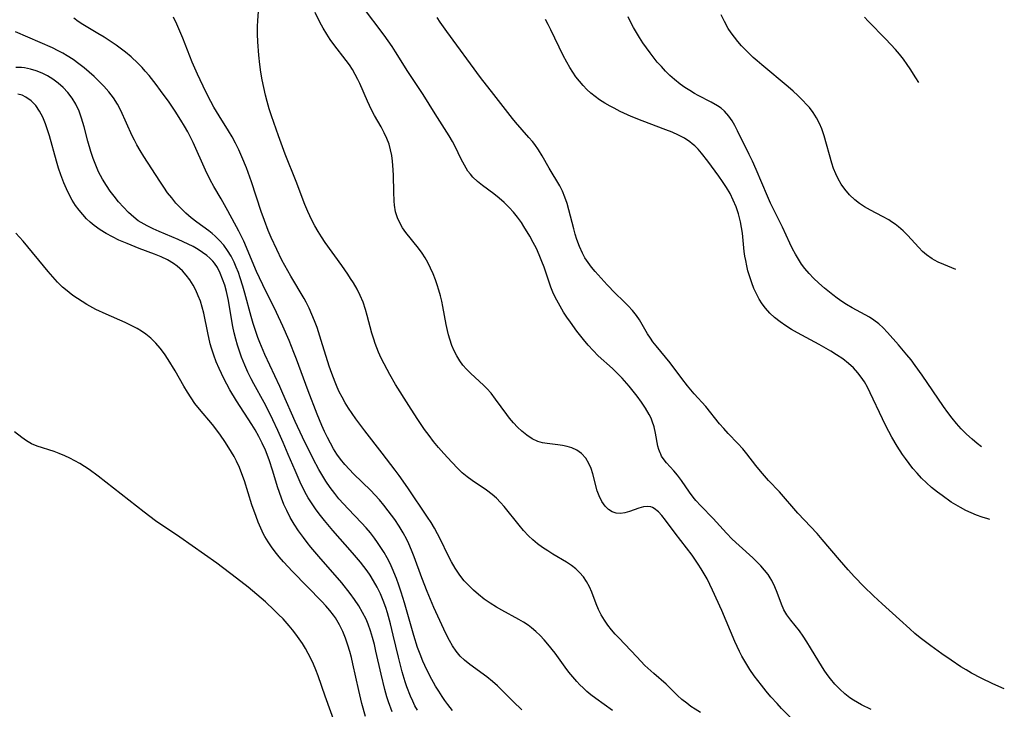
# Model space of a CAD drawing. Header units: inches. Extents: x 1073367 to 1082519, y 1569854 to 1574957.
# Tile 353 of 565: x 1082268 to 1082517, y 1570480 to 1570654. Entities that reach past the tile are written whole.
import ezdxf

# ---------------------------------------------------------------- set-up
doc = ezdxf.new("R2010")
doc.units = ezdxf.units.IN
doc.header["$MEASUREMENT"] = 0
doc.layers.add('CGG_CurvaNivelLidar_v1', color=7, linetype='Continuous', lineweight=30, true_color=0x008008)

msp = doc.modelspace()

# ---------------------------------------------------------------- linework, layer by layer
at = {"layer": 'CGG_CurvaNivelLidar_v1'}
for points in [[(1082440.299, 1570479.576, 82), (1082438.9654, 1570480.4034, 82), (1082437.8913, 1570481.1298, 82), (1082436.8531, 1570481.8961, 82), (1082435.6526, 1570482.8757, 82), (1082434.5101, 1570483.9062, 82), (1082431.6482, 1570486.7099, 82), (1082428.5878, 1570489.3794, 82), (1082426.3136, 1570491.4767, 82), (1082424.2219, 1570493.5859, 82), (1082419.687, 1570498.3903, 82), (1082418.8076, 1570499.351, 82), (1082417.8425, 1570500.4688, 82), (1082416.9353, 1570501.6191, 82), (1082416.0595, 1570502.8795, 82), (1082415.2861, 1570504.1913, 82), (1082414.6182, 1570505.5687, 82), (1082414.031, 1570506.9797, 82), (1082412.884, 1570509.9291, 82), (1082412.2809, 1570511.2981, 82), (1082411.5813, 1570512.6019, 82), (1082410.7525, 1570513.8066, 82), (1082409.7905, 1570514.9113, 82), (1082408.8184, 1570515.8149, 82), (1082407.7617, 1570516.6383, 82), (1082406.4853, 1570517.4885, 82), (1082403.0836, 1570519.5084, 82), (1082401.759, 1570520.3304, 82), (1082400.4572, 1570521.1968, 82), (1082399.1956, 1570522.1229, 82), (1082398.0238, 1570523.0942, 82), (1082396.8757, 1570524.1759, 82), (1082395.6619, 1570525.4641, 82), (1082394.51, 1570526.811, 82), (1082390.7973, 1570531.5336, 82), (1082389.8662, 1570532.5894, 82), (1082388.8035, 1570533.6511, 82), (1082387.7007, 1570534.6072, 82), (1082386.3281, 1570535.6374, 82), (1082382.662, 1570538.0916, 82), (1082381.4025, 1570539.0381, 82), (1082380.1888, 1570540.0585, 82), (1082379.0247, 1570541.1475, 82), (1082377.5203, 1570542.7139, 82), (1082375.4993, 1570544.9415, 82), (1082374.2158, 1570546.4204, 82), (1082372.9633, 1570547.9375, 82), (1082371.8074, 1570549.4264, 82), (1082370.6878, 1570550.9491, 82), (1082368.7756, 1570553.7258, 82), (1082366.6891, 1570556.9933, 82), (1082363.363, 1570562.3519, 82), (1082361.8999, 1570564.818, 82), (1082361.1936, 1570566.0853, 82), (1082360.4296, 1570567.5322, 82), (1082359.7084, 1570568.9954, 82), (1082359.0389, 1570570.4772, 82), (1082358.1724, 1570572.6821, 82), (1082357.8179, 1570573.728, 82), (1082357.3616, 1570575.2681, 82), (1082356.2086, 1570579.7472, 82), (1082355.7893, 1570581.222, 82), (1082355.1572, 1570583.0701, 82), (1082354.4399, 1570584.7303, 82), (1082353.6109, 1570586.3478, 82), (1082352.6944, 1570587.9305, 82), (1082351.9938, 1570589.0481, 82), (1082351.2652, 1570590.154, 82), (1082349.7418, 1570592.3517, 82), (1082345.5905, 1570598.1557, 82), (1082344.676, 1570599.5246, 82), (1082343.803, 1570600.9183, 82), (1082342.979, 1570602.3389, 82), (1082342.2117, 1570603.7889, 82), (1082341.1894, 1570605.9896, 82), (1082340.4744, 1570607.718, 82), (1082338.2553, 1570613.5164, 82), (1082335.4868, 1570620.4463, 82), (1082333.809, 1570625.0122, 82), (1082332.0441, 1570630.0503, 82), (1082331.4437, 1570631.8516, 82), (1082330.9014, 1570633.6698, 82), (1082330.4758, 1570635.3375, 82), (1082330.0538, 1570637.251, 82), (1082329.6851, 1570639.178, 82), (1082329.3631, 1570641.1144, 82), (1082329.0863, 1570643.057, 82), (1082328.8193, 1570645.3603, 82), (1082328.5473, 1570648.7892, 82), (1082328.4724, 1570650.7006, 82), (1082328.4708, 1570652.601, 82), (1082328.54, 1570654.1628, 82), (1082328.9, 1570658.7503, 82)], [(1082483.4195, 1570480.3668, 81), (1082480.9827, 1570481.5535, 81), (1082479.9471, 1570482.1227, 81), (1082478.9407, 1570482.7321, 81), (1082478.0737, 1570483.3158, 81), (1082476.7847, 1570484.3056, 81), (1082475.4895, 1570485.4812, 81), (1082474.2809, 1570486.7532, 81), (1082473.1498, 1570488.1032, 81), (1082472.3487, 1570489.1584, 81), (1082471.5828, 1570490.2419, 81), (1082470.1734, 1570492.411, 81), (1082468.0908, 1570495.9196, 81), (1082467.1953, 1570497.3823, 81), (1082466.2691, 1570498.8025, 81), (1082465.3006, 1570500.1613, 81), (1082463.1588, 1570502.8564, 81), (1082462.1681, 1570504.2069, 81), (1082461.4066, 1570505.4737, 81), (1082460.7628, 1570506.8813, 81), (1082459.6956, 1570509.8307, 81), (1082459.1164, 1570511.31, 81), (1082458.3406, 1570512.8775, 81), (1082457.9126, 1570513.5889, 81), (1082457.377, 1570514.3763, 81), (1082456.518, 1570515.4805, 81), (1082455.5806, 1570516.5443, 81), (1082454.5816, 1570517.5752, 81), (1082453.5349, 1570518.5788, 81), (1082450.0935, 1570521.6703, 81), (1082448.3364, 1570523.3428, 81), (1082446.8951, 1570524.8345, 81), (1082443.5012, 1570528.5089, 81), (1082440.4223, 1570531.6973, 81), (1082439.186, 1570533.0829, 81), (1082438.5055, 1570533.9181, 81), (1082437.5802, 1570535.1549, 81), (1082435.5612, 1570538.0795, 81), (1082434.5294, 1570539.4472, 81), (1082433.5906, 1570540.5245, 81), (1082431.7232, 1570542.5684, 81), (1082430.9073, 1570543.6262, 81), (1082430.5221, 1570544.2411, 81), (1082430.2786, 1570544.7055, 81), (1082430.1213, 1570545.0562, 81), (1082429.8175, 1570545.8989, 81), (1082429.5806, 1570546.7783, 81), (1082428.9823, 1570550.0114, 81), (1082428.6162, 1570551.6667, 81), (1082428.17, 1570553.0442, 81), (1082427.8398, 1570553.8333, 81), (1082427.3981, 1570554.7347, 81), (1082426.483, 1570556.3079, 81), (1082425.4437, 1570557.8518, 81), (1082424.3206, 1570559.3772, 81), (1082423.329, 1570560.6544, 81), (1082422.3012, 1570561.9165, 81), (1082420.5355, 1570563.9236, 81), (1082418.9806, 1570565.5186, 81), (1082418.1208, 1570566.3359, 81), (1082414.511, 1570569.587, 81), (1082413.2177, 1570570.8908, 81), (1082411.9795, 1570572.2557, 81), (1082410.7873, 1570573.6677, 81), (1082409.1289, 1570575.7844, 81), (1082407.4984, 1570578.0041, 81), (1082406.6198, 1570579.2632, 81), (1082405.7823, 1570580.5457, 81), (1082404.8902, 1570582.0482, 81), (1082404.0622, 1570583.5819, 81), (1082403.2618, 1570585.211, 81), (1082402.5493, 1570586.8724, 81), (1082401.9259, 1570588.6066, 81), (1082400.8365, 1570591.874, 81), (1082400.2904, 1570593.3769, 81), (1082399.6196, 1570595.043, 81), (1082398.9051, 1570596.6081, 81), (1082398.1247, 1570598.1408, 81), (1082397.2482, 1570599.7102, 81), (1082395.7344, 1570602.2057, 81), (1082395.1178, 1570603.1448, 81), (1082394.1517, 1570604.4847, 81), (1082393.1167, 1570605.7681, 81), (1082392.0146, 1570606.9886, 81), (1082390.7842, 1570608.1976, 81), (1082389.4953, 1570609.332, 81), (1082388.1623, 1570610.3935, 81), (1082385.2849, 1570612.5219, 81), (1082384.0363, 1570613.5402, 81), (1082382.8831, 1570614.639, 81), (1082382.2289, 1570615.3815, 81), (1082381.6309, 1570616.1684, 81), (1082380.7181, 1570617.6321, 81), (1082379.9117, 1570619.1813, 81), (1082378.3543, 1570622.3837, 81), (1082377.6854, 1570623.6207, 81), (1082376.8643, 1570625.0081, 81), (1082373.3314, 1570630.572, 81), (1082370.3322, 1570635.4419, 81), (1082366.4685, 1570641.2636, 81), (1082363.3575, 1570646.2378, 81), (1082362.4638, 1570647.5938, 81), (1082360.4804, 1570650.4077, 81), (1082355.0164, 1570657.6525, 81)], [(1082395.2005, 1570480.2454, 83), (1082393.0286, 1570482.3755, 83), (1082390.2086, 1570485.2434, 83), (1082389.04, 1570486.3478, 83), (1082387.8316, 1570487.4024, 83), (1082386.3741, 1570488.5636, 83), (1082382.0685, 1570491.6996, 83), (1082380.7451, 1570492.7775, 83), (1082379.6643, 1570493.8222, 83), (1082379.2885, 1570494.2418, 83), (1082378.6243, 1570495.0739, 83), (1082377.7468, 1570496.3654, 83), (1082376.9491, 1570497.7322, 83), (1082376.2072, 1570499.1549, 83), (1082375.5009, 1570500.617, 83), (1082373.0429, 1570506.0764, 83), (1082371.3408, 1570510.0642, 83), (1082369.9377, 1570513.59, 83), (1082368.0095, 1570518.8867, 83), (1082367.3881, 1570520.508, 83), (1082366.7115, 1570522.1012, 83), (1082366.1953, 1570523.184, 83), (1082365.2642, 1570524.9165, 83), (1082364.2449, 1570526.602, 83), (1082363.1527, 1570528.2457, 83), (1082361.5168, 1570530.4836, 83), (1082360.4192, 1570531.8688, 83), (1082359.2799, 1570533.22, 83), (1082358.1128, 1570534.5135, 83), (1082357.0647, 1570535.6032, 83), (1082352.7439, 1570539.8201, 83), (1082351.6854, 1570540.8862, 83), (1082350.5055, 1570542.16, 83), (1082349.4064, 1570543.4926, 83), (1082348.5335, 1570544.7192, 83), (1082347.6778, 1570546.0972, 83), (1082346.8879, 1570547.5233, 83), (1082346.1465, 1570548.9854, 83), (1082345.4396, 1570550.4738, 83), (1082344.7508, 1570551.9966, 83), (1082343.5431, 1570554.8569, 83), (1082341.2759, 1570560.7202, 83), (1082338.356, 1570568.6824, 83), (1082337.6881, 1570570.4279, 83), (1082336.4631, 1570573.4245, 83), (1082334.8806, 1570576.9951, 83), (1082333.257, 1570580.4702, 83), (1082329.8341, 1570587.4207, 83), (1082328.9904, 1570589.199, 83), (1082328.2631, 1570590.8358, 83), (1082325.0295, 1570598.4439, 83), (1082323.7843, 1570601.024, 83), (1082321.0338, 1570606.1647, 83), (1082319.3395, 1570609.1307, 83), (1082317.4722, 1570612.299, 83), (1082316.5767, 1570613.91, 83), (1082315.3508, 1570616.3843, 83), (1082312.24, 1570623.328, 83), (1082310.8663, 1570626.012, 83), (1082310.0328, 1570627.5054, 83), (1082309.1626, 1570628.9791, 83), (1082307.6878, 1570631.2934, 83), (1082306.1505, 1570633.5496, 83), (1082304.0242, 1570636.5076, 83), (1082302.9286, 1570637.9622, 83), (1082301.1095, 1570640.2605, 83), (1082300.1662, 1570641.377, 83), (1082299.3943, 1570642.2432, 83), (1082298.2933, 1570643.3956, 83), (1082296.5525, 1570645.0084, 83), (1082295.1483, 1570646.168, 83), (1082292.8433, 1570647.8862, 83), (1082291.3104, 1570648.9311, 83), (1082289.7582, 1570649.9311, 83), (1082288.1997, 1570650.8906, 83), (1082284.3925, 1570653.1178, 83), (1082283.2095, 1570653.8801, 83), (1082282.115, 1570654.714, 83)], [(1082418.122, 1570480.0662, 82.5), (1082413.8929, 1570483.135, 82.5), (1082412.6737, 1570484.0735, 82.5), (1082411.6753, 1570484.9038, 82.5), (1082410.7105, 1570485.772, 82.5), (1082409.8937, 1570486.5664, 82.5), (1082409.1065, 1570487.3905, 82.5), (1082408.0724, 1570488.5694, 82.5), (1082407.086, 1570489.7911, 82.5), (1082406.1384, 1570491.0449, 82.5), (1082403.6073, 1570494.5375, 82.5), (1082401.8071, 1570496.8225, 82.5), (1082400.8375, 1570497.939, 82.5), (1082399.8265, 1570499.0083, 82.5), (1082398.767, 1570500.0194, 82.5), (1082397.6496, 1570500.9585, 82.5), (1082396.8181, 1570501.5734, 82.5), (1082395.6536, 1570502.3401, 82.5), (1082394.449, 1570503.0542, 82.5), (1082390.162, 1570505.3701, 82.5), (1082388.8153, 1570506.1415, 82.5), (1082387.2519, 1570507.1323, 82.5), (1082385.7402, 1570508.199, 82.5), (1082384.2857, 1570509.3377, 82.5), (1082383.0219, 1570510.4347, 82.5), (1082381.8203, 1570511.5919, 82.5), (1082380.6918, 1570512.8126, 82.5), (1082379.5416, 1570514.2538, 82.5), (1082378.4136, 1570515.9619, 82.5), (1082377.5084, 1570517.5595, 82.5), (1082376.6613, 1570519.2031, 82.5), (1082374.6874, 1570523.2199, 82.5), (1082373.9352, 1570524.6611, 82.5), (1082373.1459, 1570526.0844, 82.5), (1082372.316, 1570527.486, 82.5), (1082371.4301, 1570528.8844, 82.5), (1082366.4122, 1570536.2506, 82.5), (1082364.259, 1570539.3381, 82.5), (1082363.2227, 1570540.7478, 82.5), (1082359.9689, 1570545.0347, 82.5), (1082355.6046, 1570550.6236, 82.5), (1082353.3049, 1570553.6667, 82.5), (1082352.367, 1570555.0064, 82.5), (1082351.4685, 1570556.3694, 82.5), (1082350.6371, 1570557.718, 82.5), (1082349.854, 1570559.0921, 82.5), (1082349.1289, 1570560.4956, 82.5), (1082348.5806, 1570561.6778, 82.5), (1082348.0721, 1570562.8794, 82.5), (1082347.2264, 1570565.1163, 82.5), (1082346.6191, 1570566.9057, 82.5), (1082344.5747, 1570573.4524, 82.5), (1082343.5287, 1570576.6597, 82.5), (1082342.8907, 1570578.4162, 82.5), (1082342.2456, 1570580.0129, 82.5), (1082341.5428, 1570581.5813, 82.5), (1082340.777, 1570583.1168, 82.5), (1082340.2821, 1570584.0254, 82.5), (1082336.9358, 1570589.61, 82.5), (1082335.367, 1570592.3628, 82.5), (1082334.648, 1570593.7117, 82.5), (1082333.3453, 1570596.3633, 82.5), (1082331.9577, 1570599.4198, 82.5), (1082331.2205, 1570601.1475, 82.5), (1082330.239, 1570603.6479, 82.5), (1082329.4285, 1570605.9533, 82.5), (1082326.9767, 1570613.4633, 82.5), (1082325.6821, 1570617.0115, 82.5), (1082324.5721, 1570619.7473, 82.5), (1082323.7847, 1570621.4923, 82.5), (1082322.9328, 1570623.2044, 82.5), (1082322.0787, 1570624.7592, 82.5), (1082321.1743, 1570626.2861, 82.5), (1082318.8019, 1570630.0694, 82.5), (1082317.4648, 1570632.3127, 82.5), (1082316.6737, 1570633.7382, 82.5), (1082315.4321, 1570636.1655, 82.5), (1082313.3568, 1570640.6105, 82.5), (1082312.0244, 1570643.6577, 82.5), (1082309.6229, 1570649.6858, 82.5), (1082308.1226, 1570653.2392, 82.5), (1082307.3048, 1570655.0025, 82.5)], [(1082463.1775, 1570478.199, 81.5), (1082460.809, 1570480.6282, 81.5), (1082459.6498, 1570481.8648, 81.5), (1082458.1076, 1570483.5722, 81.5), (1082456.8871, 1570484.9923, 81.5), (1082455.7036, 1570486.4404, 81.5), (1082454.7844, 1570487.6224, 81.5), (1082453.8962, 1570488.8256, 81.5), (1082452.7921, 1570490.4317, 81.5), (1082451.7547, 1570492.079, 81.5), (1082450.7925, 1570493.7698, 81.5), (1082450.1887, 1570494.9431, 81.5), (1082449.0053, 1570497.5252, 81.5), (1082445.6866, 1570505.3191, 81.5), (1082443.3947, 1570510.4797, 81.5), (1082442.7293, 1570511.8899, 81.5), (1082442.0227, 1570513.2761, 81.5), (1082441.2933, 1570514.5727, 81.5), (1082440.5185, 1570515.8419, 81.5), (1082439.77, 1570516.9935, 81.5), (1082438.1932, 1570519.2308, 81.5), (1082433.9097, 1570524.8501, 81.5), (1082431.48, 1570528.127, 81.5), (1082430.6129, 1570529.2431, 81.5), (1082429.7257, 1570530.2091, 81.5), (1082428.6403, 1570531.0447, 81.5), (1082428.2124, 1570531.261, 81.5), (1082427.758, 1570531.4212, 81.5), (1082427.0589, 1570531.5398, 81.5), (1082425.9544, 1570531.4652, 81.5), (1082424.7802, 1570531.1482, 81.5), (1082422.373, 1570530.2603, 81.5), (1082421.2371, 1570529.9391, 81.5), (1082420.1079, 1570529.7774, 81.5), (1082419.013, 1570529.8473, 81.5), (1082418.0059, 1570530.194, 81.5), (1082417.0755, 1570530.7905, 81.5), (1082416.2422, 1570531.5998, 81.5), (1082415.3967, 1570532.8058, 81.5), (1082414.7177, 1570534.2089, 81.5), (1082414.2631, 1570535.5142, 81.5), (1082413.1381, 1570539.7803, 81.5), (1082412.7115, 1570541.1293, 81.5), (1082412.1776, 1570542.4026, 81.5), (1082411.3604, 1570543.7505, 81.5), (1082410.3262, 1570544.8918, 81.5), (1082409.1508, 1570545.7379, 81.5), (1082407.8227, 1570546.3594, 81.5), (1082406.6952, 1570546.6999, 81.5), (1082405.5211, 1570546.9369, 81.5), (1082404.3208, 1570547.1012, 81.5), (1082401.6331, 1570547.3991, 81.5), (1082400.4284, 1570547.6242, 81.5), (1082399.2564, 1570547.972, 81.5), (1082397.8454, 1570548.63, 81.5), (1082396.5049, 1570549.4978, 81.5), (1082395.2279, 1570550.5297, 81.5), (1082394.1523, 1570551.5476, 81.5), (1082393.1232, 1570552.6472, 81.5), (1082392.1425, 1570553.8147, 81.5), (1082391.4509, 1570554.7114, 81.5), (1082388.5996, 1570558.6532, 81.5), (1082387.4446, 1570560.1098, 81.5), (1082386.3717, 1570561.3008, 81.5), (1082385.5616, 1570562.1117, 81.5), (1082382.3433, 1570565.0749, 81.5), (1082381.214, 1570566.2125, 81.5), (1082380.342, 1570567.2242, 81.5), (1082379.5496, 1570568.2984, 81.5), (1082378.7993, 1570569.5176, 81.5), (1082378.1436, 1570570.7981, 81.5), (1082377.5754, 1570572.1291, 81.5), (1082377.0101, 1570573.7703, 81.5), (1082376.7163, 1570574.8361, 81.5), (1082376.4601, 1570575.9187, 81.5), (1082376.1358, 1570577.4812, 81.5), (1082375.3002, 1570581.983, 81.5), (1082375.0222, 1570583.3144, 81.5), (1082374.6803, 1570584.7126, 81.5), (1082374.2894, 1570586.097, 81.5), (1082373.8531, 1570587.4657, 81.5), (1082373.408, 1570588.7206, 81.5), (1082372.8177, 1570590.2083, 81.5), (1082372.1711, 1570591.6626, 81.5), (1082371.4692, 1570593.0778, 81.5), (1082370.811, 1570594.269, 81.5), (1082370.0959, 1570595.4145, 81.5), (1082369.172, 1570596.6957, 81.5), (1082365.9715, 1570600.6561, 81.5), (1082365.1296, 1570601.8359, 81.5), (1082364.3957, 1570603.0581, 81.5), (1082363.8099, 1570604.3383, 81.5), (1082363.3542, 1570605.9005, 81.5), (1082363.089, 1570607.539, 81.5), (1082362.9967, 1570608.5492, 81.5), (1082362.8951, 1570610.8807, 81.5), (1082362.8014, 1570614.997, 81.5), (1082362.7329, 1570616.462, 81.5), (1082362.5574, 1570618.6317, 81.5), (1082362.3619, 1570620.0979, 81.5), (1082362.082, 1570621.5379, 81.5), (1082361.696, 1570622.9423, 81.5), (1082361.1493, 1570624.3936, 81.5), (1082360.488, 1570625.8016, 81.5), (1082359.6704, 1570627.3084, 81.5), (1082357.9976, 1570630.2009, 81.5), (1082357.2315, 1570631.6292, 81.5), (1082356.2427, 1570633.7508, 81.5), (1082354.312, 1570638.236, 81.5), (1082353.8222, 1570639.2805, 81.5), (1082353.1695, 1570640.5277, 81.5), (1082352.4542, 1570641.7436, 81.5), (1082351.6784, 1570642.9251, 81.5), (1082350.8747, 1570644.035, 81.5), (1082347.7381, 1570648.1101, 81.5), (1082346.8236, 1570649.3743, 81.5), (1082345.9548, 1570650.6717, 81.5), (1082345.0457, 1570652.1849, 81.5), (1082344.2044, 1570653.7425, 81.5), (1082343.0467, 1570656.1337, 81.5)], [(1082517.0382, 1570485.5911, 80.5), (1082514.1319, 1570486.8472, 80.5), (1082511.1762, 1570488.2255, 80.5), (1082508.7263, 1570489.5247, 80.5), (1082507.3897, 1570490.3081, 80.5), (1082506.0716, 1570491.1239, 80.5), (1082503.5937, 1570492.7419, 80.5), (1082501.2809, 1570494.3498, 80.5), (1082498.4672, 1570496.3885, 80.5), (1082495.7778, 1570498.4276, 80.5), (1082494.4788, 1570499.4949, 80.5), (1082493.1552, 1570500.6685, 80.5), (1082490.5582, 1570503.0774, 80.5), (1082486.2379, 1570506.9967, 80.5), (1082484.0404, 1570509.0434, 80.5), (1082481.6045, 1570511.3742, 80.5), (1082479.2436, 1570513.7763, 80.5), (1082477.5884, 1570515.5988, 80.5), (1082475.4368, 1570518.0948, 80.5), (1082471.0838, 1570523.259, 80.5), (1082469.7649, 1570524.7471, 80.5), (1082464.9455, 1570529.8876, 80.5), (1082460.2675, 1570535.2328, 80.5), (1082457.529, 1570538.0922, 80.5), (1082456.4863, 1570539.2385, 80.5), (1082455.4741, 1570540.4171, 80.5), (1082454.2764, 1570541.9141, 80.5), (1082452.067, 1570544.7882, 80.5), (1082450.9857, 1570546.1055, 80.5), (1082449.7714, 1570547.4394, 80.5), (1082447.3584, 1570549.9497, 80.5), (1082446.2241, 1570551.1816, 80.5), (1082445.1508, 1570552.4229, 80.5), (1082441.647, 1570556.7898, 80.5), (1082438.7742, 1570559.9582, 80.5), (1082437.0265, 1570561.983, 80.5), (1082435.5868, 1570563.8132, 80.5), (1082432.6519, 1570567.8152, 80.5), (1082429.1143, 1570572.0791, 80.5), (1082428.3395, 1570573.0953, 80.5), (1082427.7046, 1570573.9929, 80.5), (1082426.9588, 1570575.1391, 80.5), (1082424.892, 1570578.6055, 80.5), (1082424.1538, 1570579.7107, 80.5), (1082423.1634, 1570580.9633, 80.5), (1082422.0781, 1570582.1552, 80.5), (1082420.9326, 1570583.3085, 80.5), (1082418.8001, 1570585.3557, 80.5), (1082416.7351, 1570587.4819, 80.5), (1082413.7656, 1570590.8015, 80.5), (1082412.8297, 1570591.9238, 80.5), (1082411.9541, 1570593.0789, 80.5), (1082411.1677, 1570594.2849, 80.5), (1082410.5396, 1570595.4518, 80.5), (1082409.7855, 1570597.1241, 80.5), (1082409.1373, 1570598.8623, 80.5), (1082408.7106, 1570600.2163, 80.5), (1082408.3229, 1570601.5887, 80.5), (1082406.6372, 1570607.9329, 80.5), (1082406.1148, 1570609.5459, 80.5), (1082405.4821, 1570611.0943, 80.5), (1082404.7792, 1570612.4454, 80.5), (1082402.1162, 1570616.8871, 80.5), (1082400.3459, 1570619.9748, 80.5), (1082399.4116, 1570621.4932, 80.5), (1082398.4933, 1570622.8173, 80.5), (1082397.8917, 1570623.5958, 80.5), (1082397.0102, 1570624.6545, 80.5), (1082393.586, 1570628.5092, 80.5), (1082392.8442, 1570629.4092, 80.5), (1082388.1967, 1570635.4474, 80.5), (1082384.8064, 1570639.7199, 80.5), (1082376.3125, 1570651.3239, 80.5), (1082374.6095, 1570653.73, 80.5), (1082373.8471, 1570654.8892, 80.5)], [(1082513.4239, 1570528.2931, 80), (1082512.8834, 1570528.4312, 80), (1082511.4505, 1570528.8737, 80), (1082510.0383, 1570529.3775, 80), (1082508.6491, 1570529.9402, 80), (1082507.2851, 1570530.5637, 80), (1082505.954, 1570531.2527, 80), (1082504.779, 1570531.9378, 80), (1082503.6297, 1570532.6702, 80), (1082501.309, 1570534.2881, 80), (1082500.1394, 1570535.1704, 80), (1082498.6704, 1570536.3641, 80), (1082497.3946, 1570537.4985, 80), (1082496.1679, 1570538.6875, 80), (1082494.9951, 1570539.9313, 80), (1082493.9689, 1570541.1251, 80), (1082492.9896, 1570542.361, 80), (1082492.0538, 1570543.6338, 80), (1082491.3703, 1570544.624, 80), (1082489.9977, 1570546.7615, 80), (1082488.6385, 1570549.0647, 80), (1082487.0984, 1570551.9183, 80), (1082486.2508, 1570553.6335, 80), (1082483.1933, 1570560.205, 80), (1082482.4775, 1570561.6143, 80), (1082481.7009, 1570562.9751, 80), (1082480.9314, 1570564.1387, 80), (1082480.0856, 1570565.2409, 80), (1082478.9584, 1570566.4813, 80), (1082477.7219, 1570567.6162, 80), (1082476.2372, 1570568.7512, 80), (1082474.6658, 1570569.8021, 80), (1082473.2245, 1570570.7005, 80), (1082470.2594, 1570572.4299, 80), (1082464.8499, 1570575.3464, 80), (1082463.3478, 1570576.1885, 80), (1082461.8875, 1570577.0774, 80), (1082460.4199, 1570578.0848, 80), (1082459.0388, 1570579.1818, 80), (1082457.8193, 1570580.3263, 80), (1082456.7151, 1570581.5708, 80), (1082455.89, 1570582.6935, 80), (1082455.1494, 1570583.8796, 80), (1082454.4444, 1570585.1986, 80), (1082453.8162, 1570586.5659, 80), (1082453.2598, 1570587.973, 80), (1082452.6768, 1570589.7223, 80), (1082452.3183, 1570590.9897, 80), (1082452.0065, 1570592.2724, 80), (1082451.7442, 1570593.5682, 80), (1082451.5543, 1570594.7286, 80), (1082451.3992, 1570595.8951, 80), (1082450.9161, 1570600.4503, 80), (1082450.7107, 1570601.8894, 80), (1082450.4434, 1570603.3124, 80), (1082450.1966, 1570604.3541, 80), (1082449.9091, 1570605.3825, 80), (1082449.3155, 1570607.1431, 80), (1082448.6087, 1570608.851, 80), (1082447.7841, 1570610.4928, 80), (1082446.8706, 1570612.0255, 80), (1082445.915, 1570613.4962, 80), (1082444.9379, 1570614.8944, 80), (1082442.1607, 1570618.6818, 80), (1082440.6015, 1570620.7011, 80), (1082439.7682, 1570621.6484, 80), (1082438.8786, 1570622.5337, 80), (1082438.268, 1570623.0642, 80), (1082437.6412, 1570623.5471, 80), (1082436.2621, 1570624.4411, 80), (1082434.7763, 1570625.2317, 80), (1082433.2217, 1570625.9411, 80), (1082431.6184, 1570626.5957, 80), (1082425.5761, 1570628.829, 80), (1082422.8565, 1570629.9327, 80), (1082420.0638, 1570631.2193, 80), (1082418.5388, 1570631.9828, 80), (1082417.4864, 1570632.542, 80), (1082416.1472, 1570633.3064, 80), (1082414.8523, 1570634.1289, 80), (1082413.7366, 1570634.932, 80), (1082412.6713, 1570635.7965, 80), (1082411.6606, 1570636.7224, 80), (1082410.6781, 1570637.7438, 80), (1082409.7551, 1570638.8238, 80), (1082408.8884, 1570639.9555, 80), (1082408.0931, 1570641.1072, 80), (1082407.3434, 1570642.2955, 80), (1082406.5568, 1570643.6536, 80), (1082405.7, 1570645.274, 80), (1082402.5708, 1570651.7766, 80), (1082401.8941, 1570653.1159, 80), (1082401.2136, 1570654.3913, 80)], [(1082511.2937, 1570546.617, 79.5), (1082510.1978, 1570547.4702, 79.5), (1082508.8899, 1570548.5472, 79.5), (1082507.4949, 1570549.8051, 79.5), (1082506.1656, 1570551.1347, 79.5), (1082504.9814, 1570552.448, 79.5), (1082503.8564, 1570553.8175, 79.5), (1082502.7691, 1570555.2571, 79.5), (1082501.7186, 1570556.7311, 79.5), (1082496.2977, 1570564.6876, 79.5), (1082494.5356, 1570567.1481, 79.5), (1082493.4808, 1570568.5407, 79.5), (1082492.4399, 1570569.8399, 79.5), (1082490.301, 1570572.3574, 79.5), (1082487.5438, 1570575.4525, 79.5), (1082486.4544, 1570576.571, 79.5), (1082485.321, 1570577.6114, 79.5), (1082484.1212, 1570578.544, 79.5), (1082482.968, 1570579.2788, 79.5), (1082478.6068, 1570581.6731, 79.5), (1082477.1843, 1570582.5105, 79.5), (1082475.9835, 1570583.2759, 79.5), (1082474.8096, 1570584.0892, 79.5), (1082473.7256, 1570584.9069, 79.5), (1082471.622, 1570586.6358, 79.5), (1082470.2343, 1570587.8469, 79.5), (1082468.895, 1570589.1079, 79.5), (1082467.7656, 1570590.2945, 79.5), (1082466.7094, 1570591.5454, 79.5), (1082465.8478, 1570592.7025, 79.5), (1082465.0539, 1570593.9091, 79.5), (1082464.2925, 1570595.2243, 79.5), (1082463.586, 1570596.5774, 79.5), (1082462.9129, 1570597.9555, 79.5), (1082461.0277, 1570601.9742, 79.5), (1082458.8391, 1570606.4015, 79.5), (1082458.0416, 1570608.0925, 79.5), (1082457.2753, 1570609.8039, 79.5), (1082454.3781, 1570616.556, 79.5), (1082453.4461, 1570618.6251, 79.5), (1082452.6199, 1570620.3454, 79.5), (1082449.6653, 1570626.3265, 79.5), (1082448.9978, 1570627.6102, 79.5), (1082448.2872, 1570628.8357, 79.5), (1082447.5056, 1570629.9801, 79.5), (1082446.3673, 1570631.2693, 79.5), (1082445.517, 1570631.9914, 79.5), (1082444.5903, 1570632.6365, 79.5), (1082443.0451, 1570633.5309, 79.5), (1082439.7513, 1570635.2112, 79.5), (1082438.8457, 1570635.7026, 79.5), (1082437.6028, 1570636.4379, 79.5), (1082436.3847, 1570637.2326, 79.5), (1082435.1966, 1570638.0853, 79.5), (1082433.749, 1570639.247, 79.5), (1082432.6071, 1570640.2756, 79.5), (1082431.508, 1570641.359, 79.5), (1082430.4483, 1570642.4893, 79.5), (1082429.427, 1570643.6609, 79.5), (1082427.5998, 1570645.961, 79.5), (1082426.6694, 1570647.2315, 79.5), (1082425.7717, 1570648.5273, 79.5), (1082424.9098, 1570649.8479, 79.5), (1082424.1555, 1570651.0799, 79.5), (1082423.4374, 1570652.333, 79.5), (1082422.7593, 1570653.6076, 79.5), (1082422.0572, 1570655.0438, 79.5)], [(1082504.772, 1570591.3564, 79), (1082501.7666, 1570592.5643, 79), (1082500.3611, 1570593.1953, 79), (1082499.3882, 1570593.6953, 79), (1082498.801, 1570594.0338, 79), (1082497.3708, 1570595.0154, 79), (1082496.3621, 1570595.8877, 79), (1082495.4177, 1570596.8367, 79), (1082492.6225, 1570599.9525, 79), (1082491.525, 1570601.076, 79), (1082490.3525, 1570602.1202, 79), (1082489.4913, 1570602.7741, 79), (1082488.589, 1570603.3796, 79), (1082487.8505, 1570603.83, 79), (1082486.3187, 1570604.6793, 79), (1082483.2274, 1570606.2722, 79), (1082481.7232, 1570607.1313, 79), (1082480.4638, 1570607.9763, 79), (1082479.2812, 1570608.918, 79), (1082477.9637, 1570610.1977, 79), (1082476.7734, 1570611.5983, 79), (1082475.8768, 1570612.8444, 79), (1082475.0887, 1570614.1634, 79), (1082474.4713, 1570615.4554, 79), (1082473.9453, 1570616.8019, 79), (1082473.4879, 1570618.1878, 79), (1082471.5954, 1570625.0655, 79), (1082470.9977, 1570626.7709, 79), (1082470.357, 1570628.1948, 79), (1082469.6063, 1570629.5675, 79), (1082468.7582, 1570630.8885, 79), (1082467.82, 1570632.1547, 79), (1082467.2196, 1570632.8798, 79), (1082466.112, 1570634.0796, 79), (1082464.9336, 1570635.2267, 79), (1082463.7047, 1570636.3365, 79), (1082462.4427, 1570637.4218, 79), (1082455.8385, 1570642.9284, 79), (1082454.6651, 1570643.9212, 79), (1082453.646, 1570644.8347, 79), (1082451.6878, 1570646.7489, 79), (1082450.7183, 1570647.7832, 79), (1082449.7858, 1570648.8477, 79), (1082448.8981, 1570649.946, 79), (1082448.1002, 1570651.0298, 79), (1082447.3557, 1570652.1486, 79), (1082446.3703, 1570653.8566, 79), (1082445.5577, 1570655.5526, 79)], [(1082495.4697, 1570638.4607, 78.5), (1082494.7404, 1570639.6636, 78.5), (1082493.2873, 1570641.956, 78.5), (1082492.5316, 1570643.0757, 78.5), (1082491.5972, 1570644.3729, 78.5), (1082490.6135, 1570645.6252, 78.5), (1082489.5569, 1570646.8482, 78.5), (1082487.158, 1570649.4233, 78.5), (1082482.6367, 1570653.9747, 78.5), (1082481.7341, 1570654.939, 78.5)], [(1082377.7344, 1570480.1088, 83.5), (1082376.562, 1570481.5768, 83.5), (1082375.8086, 1570482.5954, 83.5), (1082375.0833, 1570483.6366, 83.5), (1082374.2405, 1570484.9313, 83.5), (1082373.4369, 1570486.2539, 83.5), (1082371.9954, 1570488.8627, 83.5), (1082370.7351, 1570491.4352, 83.5), (1082370.2541, 1570492.5077, 83.5), (1082369.5156, 1570494.2936, 83.5), (1082368.8853, 1570495.9951, 83.5), (1082367.9235, 1570498.9987, 83.5), (1082365.5919, 1570507.2795, 83.5), (1082364.7834, 1570509.9272, 83.5), (1082364.196, 1570511.6798, 83.5), (1082363.564, 1570513.4122, 83.5), (1082362.5208, 1570515.951, 83.5), (1082361.9433, 1570517.1916, 83.5), (1082361.2373, 1570518.5644, 83.5), (1082360.4774, 1570519.9069, 83.5), (1082359.6672, 1570521.2189, 83.5), (1082358.8073, 1570522.4986, 83.5), (1082358.0118, 1570523.5893, 83.5), (1082356.9783, 1570524.8898, 83.5), (1082355.8956, 1570526.1537, 83.5), (1082354.7765, 1570527.3894, 83.5), (1082351.3362, 1570530.9767, 83.5), (1082350.1738, 1570532.2141, 83.5), (1082349.0503, 1570533.4834, 83.5), (1082347.9755, 1570534.8088, 83.5), (1082346.8293, 1570536.3567, 83.5), (1082345.7463, 1570537.9524, 83.5), (1082344.7247, 1570539.5913, 83.5), (1082343.9774, 1570540.8855, 83.5), (1082342.5662, 1570543.5282, 83.5), (1082339.8745, 1570548.9906, 83.5), (1082338.018, 1570552.9699, 83.5), (1082334.9082, 1570560.0792, 83.5), (1082334.1331, 1570561.785, 83.5), (1082330.3682, 1570569.8733, 83.5), (1082329.0503, 1570572.9118, 83.5), (1082328.5563, 1570574.2002, 83.5), (1082327.953, 1570575.9402, 83.5), (1082327.399, 1570577.6993, 83.5), (1082326.883, 1570579.4721, 83.5), (1082325.2988, 1570585.3493, 83.5), (1082324.7789, 1570587.1361, 83.5), (1082324.1253, 1570589.1923, 83.5), (1082323.6514, 1570590.5482, 83.5), (1082323.138, 1570591.8793, 83.5), (1082322.5719, 1570593.1779, 83.5), (1082321.7964, 1570594.6967, 83.5), (1082320.9121, 1570596.1411, 83.5), (1082319.9638, 1570597.4303, 83.5), (1082318.9163, 1570598.6373, 83.5), (1082317.7765, 1570599.7578, 83.5), (1082317.0038, 1570600.4254, 83.5), (1082316.2026, 1570601.0628, 83.5), (1082313.2053, 1570603.2475, 83.5), (1082311.7234, 1570604.377, 83.5), (1082310.3997, 1570605.5142, 83.5), (1082309.0196, 1570606.8627, 83.5), (1082307.8962, 1570608.0894, 83.5), (1082306.8251, 1570609.3704, 83.5), (1082305.805, 1570610.6991, 83.5), (1082304.8013, 1570612.1183, 83.5), (1082303.8382, 1570613.5701, 83.5), (1082299.8288, 1570619.8324, 83.5), (1082298.8911, 1570621.327, 83.5), (1082298.0531, 1570622.7508, 83.5), (1082297.4094, 1570623.9437, 83.5), (1082296.8531, 1570625.0685, 83.5), (1082293.9762, 1570631.3958, 83.5), (1082293.119, 1570633.0178, 83.5), (1082292.0933, 1570634.629, 83.5), (1082290.9354, 1570636.153, 83.5), (1082289.7157, 1570637.532, 83.5), (1082288.4167, 1570638.8532, 83.5), (1082287.24, 1570639.9725, 83.5), (1082286.0278, 1570641.062, 83.5), (1082284.7115, 1570642.1741, 83.5), (1082283.3563, 1570643.2407, 83.5), (1082281.9283, 1570644.2731, 83.5), (1082280.4505, 1570645.2328, 83.5), (1082279.3359, 1570645.8803, 83.5), (1082278.1964, 1570646.4876, 83.5), (1082276.6993, 1570647.2236, 83.5), (1082273.6549, 1570648.5826, 83.5), (1082267.369, 1570651.2429, 83.5)], [(1082368.8484, 1570480.1669, 84), (1082368.2513, 1570481.2782, 84), (1082367.6945, 1570482.4104, 84), (1082367.1387, 1570483.662, 84), (1082366.2305, 1570486.0191, 84), (1082365.798, 1570487.285, 84), (1082365.0124, 1570489.8501, 84), (1082364.0571, 1570493.52, 84), (1082362.7811, 1570499.124, 84), (1082362.0941, 1570501.9833, 84), (1082361.308, 1570504.7565, 84), (1082360.8649, 1570506.099, 84), (1082360.2191, 1570507.8379, 84), (1082359.4999, 1570509.5418, 84), (1082358.701, 1570511.2043, 84), (1082357.8101, 1570512.8156, 84), (1082356.9306, 1570514.1983, 84), (1082356.1729, 1570515.279, 84), (1082355.3335, 1570516.3977, 84), (1082354.4624, 1570517.4975, 84), (1082352.5081, 1570519.8225, 84), (1082347.5038, 1570525.4705, 84), (1082345.382, 1570527.9806, 84), (1082344.3665, 1570529.2678, 84), (1082343.2919, 1570530.7272, 84), (1082342.2731, 1570532.2231, 84), (1082341.3154, 1570533.7567, 84), (1082340.4746, 1570535.2405, 84), (1082339.2504, 1570537.6871, 84), (1082337.9631, 1570540.599, 84), (1082336.2655, 1570544.6951, 84), (1082334.9875, 1570547.6743, 84), (1082333.6271, 1570550.7062, 84), (1082332.3581, 1570553.4019, 84), (1082330.9812, 1570556.1682, 84), (1082330.14, 1570557.7638, 84), (1082327.5544, 1570562.4942, 84), (1082326.9146, 1570563.7141, 84), (1082326.0603, 1570565.4532, 84), (1082325.2627, 1570567.2175, 84), (1082324.4535, 1570569.1986, 84), (1082323.9091, 1570570.7019, 84), (1082323.4205, 1570572.2238, 84), (1082322.9916, 1570573.7634, 84), (1082322.6171, 1570575.3578, 84), (1082322.2981, 1570576.9652, 84), (1082321.4577, 1570581.9492, 84), (1082321.1533, 1570583.5386, 84), (1082320.6418, 1570585.7733, 84), (1082320.2012, 1570587.3739, 84), (1082319.69, 1570588.9254, 84), (1082319.0861, 1570590.4102, 84), (1082318.3611, 1570591.8057, 84), (1082317.6066, 1570592.9231, 84), (1082317.1687, 1570593.4543, 84), (1082316.4811, 1570594.1666, 84), (1082315.7324, 1570594.8275, 84), (1082314.6386, 1570595.6525, 84), (1082313.4691, 1570596.4101, 84), (1082312.2391, 1570597.11, 84), (1082311.0106, 1570597.7361, 84), (1082309.7482, 1570598.3253, 84), (1082308.4612, 1570598.8858, 84), (1082303.6406, 1570600.8811, 84), (1082302.1041, 1570601.5735, 84), (1082300.607, 1570602.3183, 84), (1082299.1135, 1570603.1705, 84), (1082298.3913, 1570603.6407, 84), (1082297.2328, 1570604.5052, 84), (1082295.8869, 1570605.7142, 84), (1082294.6304, 1570607.0306, 84), (1082293.433, 1570608.4193, 84), (1082292.3318, 1570609.7819, 84), (1082291.3253, 1570611.1101, 84), (1082290.3697, 1570612.4782, 84), (1082289.3661, 1570614.0945, 84), (1082288.3791, 1570615.9851, 84), (1082287.6394, 1570617.6548, 84), (1082286.9783, 1570619.3655, 84), (1082286.3879, 1570621.1077, 84), (1082285.6385, 1570623.6855, 84), (1082284.6916, 1570627.3456, 84), (1082284.0752, 1570629.515, 84), (1082283.4431, 1570631.3014, 84), (1082282.6586, 1570632.996, 84), (1082281.7089, 1570634.5322, 84), (1082280.5979, 1570635.9551, 84), (1082279.4174, 1570637.2044, 84), (1082278.1326, 1570638.3464, 84), (1082276.8378, 1570639.312, 84), (1082275.4698, 1570640.1612, 84), (1082274.0812, 1570640.8617, 84), (1082272.6444, 1570641.4363, 84), (1082271.1705, 1570641.8759, 84), (1082269.6682, 1570642.1628, 84), (1082268.8754, 1570642.2434, 84), (1082267.512, 1570642.26, 84)], [(1082362.4503, 1570479.7611, 84.5), (1082361.5572, 1570482.2871, 84.5), (1082361.1535, 1570483.5671, 84.5), (1082360.627, 1570485.4138, 84.5), (1082359.681, 1570489.2879, 84.5), (1082358.4047, 1570495.0235, 84.5), (1082357.9871, 1570496.7594, 84.5), (1082357.5307, 1570498.4776, 84.5), (1082357.0185, 1570500.1708, 84.5), (1082356.4298, 1570501.8297, 84.5), (1082355.8883, 1570503.1228, 84.5), (1082355.0301, 1570504.845, 84.5), (1082354.0569, 1570506.5105, 84.5), (1082352.9865, 1570508.1241, 84.5), (1082351.9132, 1570509.584, 84.5), (1082349.7592, 1570512.2493, 84.5), (1082343.9421, 1570518.9186, 84.5), (1082341.9596, 1570521.2723, 84.5), (1082340.9987, 1570522.4689, 84.5), (1082340.0662, 1570523.6838, 84.5), (1082338.8339, 1570525.4098, 84.5), (1082337.7591, 1570527.0669, 84.5), (1082336.7636, 1570528.7677, 84.5), (1082335.8595, 1570530.5151, 84.5), (1082335.1575, 1570532.0758, 84.5), (1082334.5263, 1570533.6688, 84.5), (1082333.5486, 1570536.5368, 84.5), (1082332.351, 1570540.485, 84.5), (1082331.4357, 1570543.2739, 84.5), (1082330.4672, 1570545.7484, 84.5), (1082329.6845, 1570547.493, 84.5), (1082328.8327, 1570549.2044, 84.5), (1082327.9088, 1570550.8778, 84.5), (1082327.0878, 1570552.2361, 84.5), (1082323.2151, 1570558.1561, 84.5), (1082321.5022, 1570560.952, 84.5), (1082320.7073, 1570562.3608, 84.5), (1082319.9575, 1570563.7921, 84.5), (1082318.7723, 1570566.3585, 84.5), (1082318.0833, 1570568.0369, 84.5), (1082317.4509, 1570569.7366, 84.5), (1082316.8858, 1570571.4587, 84.5), (1082316.558, 1570572.5988, 84.5), (1082315.9085, 1570575.3137, 84.5), (1082314.9019, 1570580.2804, 84.5), (1082314.5217, 1570581.8124, 84.5), (1082314.0652, 1570583.311, 84.5), (1082313.5306, 1570584.7236, 84.5), (1082312.9087, 1570586.0895, 84.5), (1082312.2041, 1570587.4031, 84.5), (1082311.3994, 1570588.6828, 84.5), (1082310.5091, 1570589.8882, 84.5), (1082309.5287, 1570591.0048, 84.5), (1082308.2135, 1570592.2032, 84.5), (1082307.2925, 1570592.865, 84.5), (1082305.7717, 1570593.7442, 84.5), (1082304.1509, 1570594.5058, 84.5), (1082302.4623, 1570595.194, 84.5), (1082298.5997, 1570596.6403, 84.5), (1082295.5426, 1570597.8458, 84.5), (1082293.5078, 1570598.7416, 84.5), (1082291.8767, 1570599.5494, 84.5), (1082290.2923, 1570600.4255, 84.5), (1082288.7638, 1570601.3716, 84.5), (1082287.2238, 1570602.4648, 84.5), (1082286.2612, 1570603.263, 84.5), (1082285.3497, 1570604.1195, 84.5), (1082284.358, 1570605.1782, 84.5), (1082283.4331, 1570606.3017, 84.5), (1082282.5757, 1570607.4847, 84.5), (1082281.7257, 1570608.8261, 84.5), (1082280.9489, 1570610.2223, 84.5), (1082280.2388, 1570611.6642, 84.5), (1082279.5932, 1570613.1458, 84.5), (1082278.8142, 1570615.2367, 84.5), (1082278.2704, 1570616.9193, 84.5), (1082277.7666, 1570618.622, 84.5), (1082275.986, 1570625.0195, 84.5), (1082275.589, 1570626.2811, 84.5), (1082274.963, 1570628.0474, 84.5), (1082274.2577, 1570629.7305, 84.5), (1082273.4539, 1570631.2856, 84.5), (1082272.5043, 1570632.674, 84.5), (1082271.3511, 1570633.8587, 84.5), (1082270.0319, 1570634.7877, 84.5), (1082269.0335, 1570635.2655, 84.5), (1082267.9839, 1570635.591, 84.5)], [(1082355.7209, 1570478.5955, 85), (1082354.8172, 1570481.8354, 85), (1082354.0355, 1570485.1319, 85), (1082352.5879, 1570491.8977, 85), (1082352.2176, 1570493.4389, 85), (1082351.7977, 1570495.0048, 85), (1082351.3291, 1570496.5487, 85), (1082350.7098, 1570498.3158, 85), (1082350.0036, 1570500.0362, 85), (1082349.1961, 1570501.6975, 85), (1082348.517, 1570502.8836, 85), (1082348.151, 1570503.4529, 85), (1082347.6771, 1570504.1313, 85), (1082346.7493, 1570505.3207, 85), (1082345.7551, 1570506.468, 85), (1082344.7151, 1570507.5887, 85), (1082337.3325, 1570515.1539, 85), (1082335.0491, 1570517.6036, 85), (1082333.9579, 1570518.8629, 85), (1082332.9746, 1570520.0824, 85), (1082332.0439, 1570521.3352, 85), (1082331.1743, 1570522.6242, 85), (1082330.3775, 1570523.9547, 85), (1082330.0281, 1570524.6037, 85), (1082329.323, 1570526.0696, 85), (1082328.6845, 1570527.5725, 85), (1082328.1215, 1570529.013, 85), (1082327.0821, 1570531.9409, 85), (1082325.1637, 1570537.9994, 85), (1082324.5564, 1570539.7741, 85), (1082323.9244, 1570541.4059, 85), (1082323.2066, 1570542.9913, 85), (1082322.6058, 1570544.1325, 85), (1082321.281, 1570546.3512, 85), (1082320.2346, 1570547.9787, 85), (1082319.1416, 1570549.5779, 85), (1082317.9873, 1570551.1323, 85), (1082317.1335, 1570552.1921, 85), (1082313.8026, 1570556.1208, 85), (1082312.6992, 1570557.5271, 85), (1082311.7078, 1570558.9402, 85), (1082310.776, 1570560.4009, 85), (1082309.8855, 1570561.8939, 85), (1082307.691, 1570565.7448, 85), (1082305.9328, 1570568.6509, 85), (1082304.995, 1570570.0502, 85), (1082303.9469, 1570571.4564, 85), (1082302.8124, 1570572.7766, 85), (1082301.5929, 1570573.969, 85), (1082300.272, 1570575.0469, 85), (1082299.1977, 1570575.7893, 85), (1082298.0742, 1570576.4664, 85), (1082296.6085, 1570577.2358, 85), (1082295.0973, 1570577.9431, 85), (1082290.3077, 1570580.023, 85), (1082287.6961, 1570581.2543, 85), (1082285.4084, 1570582.4879, 85), (1082284.1966, 1570583.2151, 85), (1082283.0177, 1570583.9826, 85), (1082281.8793, 1570584.7895, 85), (1082280.0215, 1570586.2386, 85), (1082279.2897, 1570586.8708, 85), (1082278.0124, 1570588.1164, 85), (1082276.7981, 1570589.4454, 85), (1082275.6144, 1570590.824, 85), (1082269.285, 1570598.478, 85), (1082267.4429, 1570600.5116, 85)], [(1082348.0984, 1570476.749, 85.5), (1082345.5886, 1570483.668, 85.5), (1082343.7753, 1570488.8277, 85.5), (1082343.2093, 1570490.3228, 85.5), (1082342.6029, 1570491.7966, 85.5), (1082341.9407, 1570493.2411, 85.5), (1082341.2924, 1570494.4981, 85.5), (1082340.5948, 1570495.728, 85.5), (1082339.8293, 1570496.9733, 85.5), (1082339.02, 1570498.1904, 85.5), (1082338.1652, 1570499.3756, 85.5), (1082337.3414, 1570500.4305, 85.5), (1082336.4856, 1570501.4605, 85.5), (1082334.9318, 1570503.2, 85.5), (1082333.8274, 1570504.3285, 85.5), (1082332.6893, 1570505.4274, 85.5), (1082330.4789, 1570507.4774, 85.5), (1082328.3341, 1570509.3715, 85.5), (1082326.1411, 1570511.1661, 85.5), (1082323.2099, 1570513.4952, 85.5), (1082318.2591, 1570517.2829, 85.5), (1082308.9044, 1570523.8326, 85.5), (1082302.7447, 1570527.951, 85.5), (1082301.2986, 1570529.0069, 85.5), (1082299.875, 1570530.0984, 85.5), (1082288.2528, 1570539.227, 85.5), (1082285.9556, 1570540.8755, 85.5), (1082284.7837, 1570541.6397, 85.5), (1082283.5938, 1570542.3635, 85.5), (1082282.388, 1570543.0445, 85.5), (1082281.1026, 1570543.7114, 85.5), (1082279.8044, 1570544.3225, 85.5), (1082278.4267, 1570544.9009, 85.5), (1082277.1113, 1570545.3916, 85.5), (1082272.8198, 1570546.7898, 85.5), (1082271.4317, 1570547.3787, 85.5), (1082270.1844, 1570548.0993, 85.5), (1082269.0074, 1570548.9331, 85.5), (1082267.1026, 1570550.4044, 85.5)]]:
    msp.add_polyline3d(points, dxfattribs=at)

doc.saveas('drawing.dxf')
